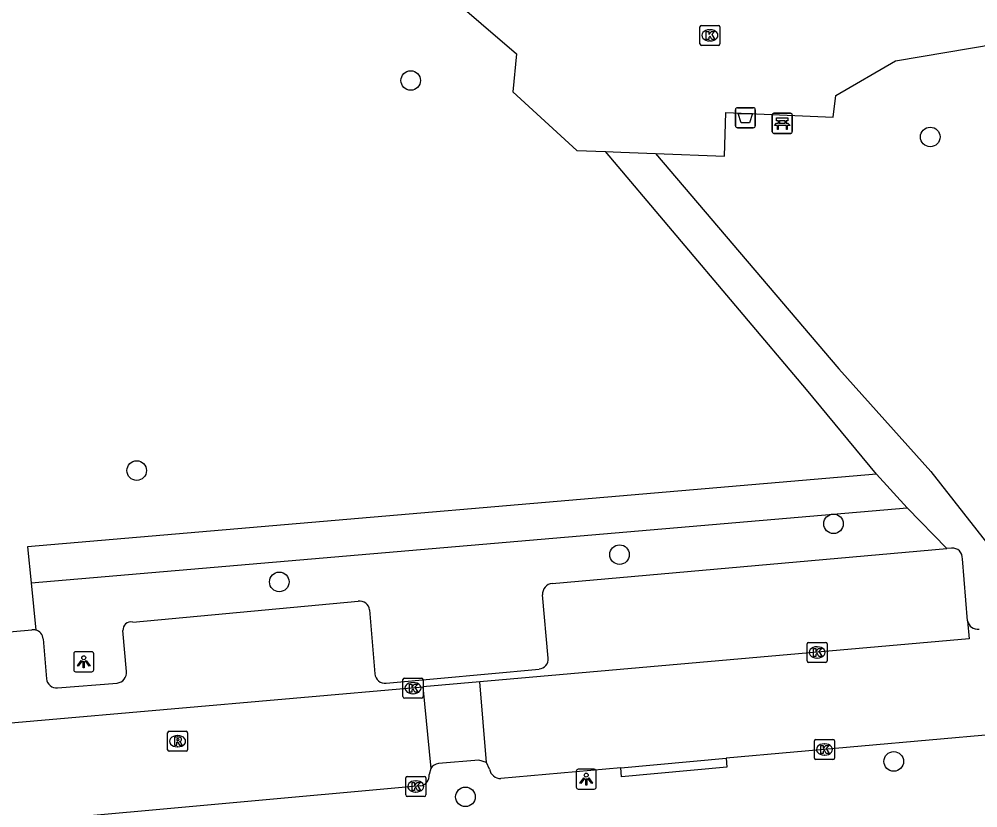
# Model space of a CAD drawing. Extents: x 162990 to 165007, y 383433 to 384336.
# Drawn here: x 164356.96 to 164404.85, y 383896.69 to 383936.07 of the extents above; entities that cross this region are included whole.
import ezdxf

# ---------------------------------------------------------------- set-up
doc = ezdxf.new("R2010")
doc.units = 0
for name, color, linetype in [('IMGEO_Afvalbak', 7, 'Continuous'), ('IMGEO_Bank', 7, 'Continuous'), ('IMGEO_Boom', 7, 'Continuous'), ('IMGEO_Groenvoorziening', 7, 'Continuous'), ('IMGEO_Kolk', 7, 'Continuous'), ('IMGEO_Lichtpunt', 7, 'Continuous'), ('IMGEO_Parkeervlak_open', 7, 'Continuous'), ('IMGEO_Rijbaan_lokaal_open', 7, 'Continuous'), ('IMGEO_Rioolput', 7, 'Continuous'), ('IMGEO_Voetpad_gesloten', 7, 'Continuous'), ('IMGEO_Voetpad_open', 7, 'Continuous')]:
    doc.layers.add(name, color=color, linetype=linetype)

msp = doc.modelspace()

# ---------------------------------------------------------------- linework, layer by layer
at = {"layer": 'IMGEO_Afvalbak'}
for p, q in [((164392.743, 383930.745), (164392.743, 383931.545)), ((164392.743, 383931.545), (164392.743, 383930.745)), ((164392.843, 383931.645), (164393.633, 383931.645)), ((164393.633, 383931.645), (164392.843, 383931.645)), ((164393.733, 383931.545), (164393.733, 383930.745)), ((164393.733, 383930.745), (164393.733, 383931.545)), ((164393.633, 383930.645), (164392.843, 383930.645)), ((164392.843, 383930.645), (164393.633, 383930.645))]:
    msp.add_line(p, q, dxfattribs=at)
msp.add_lwpolyline([(164392.886, 383931.359), (164393.59, 383931.359), (164393.441, 383930.889), (164393.035, 383930.889), (164392.886, 383931.359)], dxfattribs=at)
for centre, start, end in [((164392.843, 383931.545), 90, 180), ((164392.843, 383931.545), 90, 180), ((164393.633, 383931.545), 0, 90), ((164393.633, 383931.545), 360, 90), ((164392.843, 383930.745), 180, 270), ((164392.843, 383930.745), 180, 270), ((164393.633, 383930.745), 270, 0), ((164393.633, 383930.745), 270, 0)]:
    msp.add_arc(centre, 0.1, start, end, dxfattribs=at)
at = {"layer": 'IMGEO_Bank'}
for p, q in [((164394.582, 383930.441), (164394.582, 383931.282)), ((164394.582, 383931.282), (164394.582, 383930.441)), ((164394.657, 383931.366), (164395.498, 383931.366)), ((164395.498, 383931.366), (164394.657, 383931.366)), ((164395.582, 383931.291), (164395.582, 383930.45)), ((164395.582, 383930.45), (164395.582, 383931.291)), ((164395.279, 383930.764), (164394.886, 383930.764)), ((164394.891, 383930.872), (164394.891, 383930.978)), ((164394.935, 383930.978), (164394.935, 383930.872)), ((164395.223, 383930.984), (164394.941, 383930.984)), ((164394.941, 383930.866), (164395.223, 383930.866)), ((164395.229, 383930.872), (164395.229, 383930.978)), ((164395.273, 383930.978), (164395.273, 383930.872)), ((164395.507, 383930.366), (164394.666, 383930.366)), ((164394.666, 383930.366), (164395.507, 383930.366))]:
    msp.add_line(p, q, dxfattribs=at)
for points in [[(164394.829, 383930.764), (164394.687, 383930.764), (164394.799, 383930.866), (164394.885, 383930.866)], [(164394.885, 383930.984), (164394.799, 383930.984), (164394.799, 383931.145), (164395.362, 383931.145), (164395.362, 383930.984), (164395.279, 383930.984)], [(164394.879, 383930.757), (164394.879, 383930.55), (164394.836, 383930.55), (164394.836, 383930.757)], [(164395.279, 383930.866), (164395.362, 383930.866), (164395.474, 383930.764), (164395.335, 383930.764)], [(164395.329, 383930.757), (164395.329, 383930.55), (164395.285, 383930.55), (164395.285, 383930.757)]]:
    msp.add_lwpolyline(points, dxfattribs=at)
for centre, radius, start, end in [((164394.66, 383931.288), 0.0779, 92.4484, 184.2845), ((164394.66, 383931.288), 0.0779, 92.4484, 184.2845), ((164395.504, 383931.288), 0.0779, 2.4484, 94.2845), ((164395.504, 383931.288), 0.0779, 2.4484, 94.2845), ((164394.829, 383930.757), 0.00671, 2.8957, 87.1043), ((164394.886, 383930.757), 0.00671, 92.8957, 177.1043), ((164394.884, 383930.977), 0.00671, 2.8957, 87.1043), ((164394.884, 383930.873), 0.00671, 272.8957, 357.1043), ((164394.941, 383930.977), 0.00671, 92.8957, 177.1043), ((164394.941, 383930.873), 0.00671, 182.8957, 267.1043), ((164395.223, 383930.977), 0.00671, 2.8957, 87.1043), ((164395.223, 383930.873), 0.00671, 272.8957, 357.1043), ((164395.28, 383930.977), 0.00671, 92.8957, 177.1043), ((164395.28, 383930.873), 0.00671, 182.8957, 267.1043), ((164395.278, 383930.757), 0.00671, 2.8957, 87.1043), ((164395.335, 383930.757), 0.00671, 92.8957, 177.1043), ((164394.66, 383930.444), 0.0779, 182.4484, 274.2845), ((164394.66, 383930.444), 0.0779, 182.4484, 274.2845), ((164395.504, 383930.444), 0.0779, 272.4484, 4.2845), ((164395.504, 383930.444), 0.0779, 272.4484, 4.2845)]:
    msp.add_arc(centre, radius, start, end, dxfattribs=at)
at = {"layer": 'IMGEO_Boom'}
for centre in [(164376.522, 383933.004), (164402.472, 383930.187), (164362.835, 383913.528), (164397.642, 383910.87), (164386.953, 383909.331), (164369.957, 383907.968), (164400.65, 383899.004), (164379.256, 383897.236)]:
    msp.add_circle(centre, 0.489, dxfattribs=at)
at = {"layer": 'IMGEO_Groenvoorziening'}
for points in [[(164399.782, 383913.341), (164357.381, 383909.72), (164357.558, 383907.929)], [(164357.558, 383907.929), (164401.324, 383911.667)], [(164357.558, 383907.929), (164357.793, 383905.566)]]:
    msp.add_lwpolyline(points, dxfattribs=at)
at = {"layer": 'IMGEO_Kolk'}
for p, q in [((164390.966, 383934.832), (164390.966, 383935.684)), ((164391.041, 383935.758), (164391.893, 383935.758)), ((164391.454, 383935.538), (164391.479, 383935.538)), ((164391.967, 383935.684), (164391.967, 383934.832)), ((164391.893, 383934.758), (164391.041, 383934.758)), ((164391.477, 383934.978), (164391.452, 383934.978)), ((164396.397, 383904.949), (164397.249, 383904.949)), ((164396.322, 383904.023), (164396.322, 383904.875)), ((164396.81, 383904.729), (164396.835, 383904.729)), ((164397.323, 383904.875), (164397.323, 383904.023)), ((164397.249, 383903.949), (164396.397, 383903.949)), ((164396.833, 383904.169), (164396.808, 383904.169)), ((164376.135, 383902.24), (164376.135, 383903.092)), ((164376.21, 383903.166), (164377.062, 383903.166)), ((164377.136, 383903.092), (164377.136, 383902.24)), ((164376.623, 383902.946), (164376.648, 383902.946)), ((164377.062, 383902.166), (164376.21, 383902.166)), ((164376.646, 383902.386), (164376.621, 383902.386)), ((164396.762, 383900.101), (164397.614, 383900.101)), ((164396.687, 383899.175), (164396.687, 383900.027)), ((164397.175, 383899.881), (164397.2, 383899.881)), ((164397.688, 383900.027), (164397.688, 383899.175)), ((164397.198, 383899.321), (164397.173, 383899.321)), ((164397.614, 383899.101), (164396.762, 383899.101)), ((164376.273, 383897.331), (164376.273, 383898.183)), ((164376.348, 383898.257), (164377.2, 383898.257)), ((164377.274, 383898.183), (164377.274, 383897.331)), ((164376.761, 383898.037), (164376.786, 383898.037)), ((164377.2, 383897.257), (164376.348, 383897.257)), ((164376.784, 383897.477), (164376.759, 383897.477))]:
    msp.add_line(p, q, dxfattribs=at)
for points in [[(164390.966, 383934.832), (164390.966, 383935.684)], [(164391.041, 383935.758), (164391.893, 383935.758)], [(164391.967, 383935.684), (164391.967, 383934.832)], [(164391.287, 383935.458), (164391.41, 383935.458), (164391.41, 383935.307), (164391.54, 383935.458), (164391.704, 383935.458), (164391.558, 383935.307), (164391.711, 383935.058), (164391.559, 383935.058), (164391.474, 383935.222), (164391.41, 383935.155), (164391.41, 383935.058), (164391.287, 383935.058), (164391.287, 383935.458)], [(164391.893, 383934.758), (164391.041, 383934.758)], [(164396.397, 383904.949), (164397.249, 383904.949)], [(164396.322, 383904.023), (164396.322, 383904.875)], [(164396.643, 383904.649), (164396.766, 383904.649), (164396.766, 383904.498), (164396.896, 383904.649), (164397.06, 383904.649), (164396.914, 383904.498), (164397.067, 383904.249), (164396.915, 383904.249), (164396.83, 383904.413), (164396.766, 383904.346), (164396.766, 383904.249), (164396.643, 383904.249), (164396.643, 383904.649)], [(164397.323, 383904.875), (164397.323, 383904.023)], [(164397.249, 383903.949), (164396.397, 383903.949)], [(164376.135, 383902.24), (164376.135, 383903.092)], [(164376.21, 383903.166), (164377.062, 383903.166)], [(164377.136, 383903.092), (164377.136, 383902.24)], [(164376.456, 383902.866), (164376.579, 383902.866), (164376.579, 383902.715), (164376.709, 383902.866), (164376.873, 383902.866), (164376.727, 383902.715), (164376.88, 383902.466), (164376.728, 383902.466), (164376.643, 383902.63), (164376.579, 383902.563), (164376.579, 383902.466), (164376.456, 383902.466), (164376.456, 383902.866)], [(164377.062, 383902.166), (164376.21, 383902.166)], [(164396.762, 383900.101), (164397.614, 383900.101)], [(164396.687, 383899.175), (164396.687, 383900.027)], [(164397.008, 383899.801), (164397.131, 383899.801), (164397.131, 383899.65), (164397.261, 383899.801), (164397.425, 383899.801), (164397.279, 383899.65), (164397.432, 383899.401), (164397.28, 383899.401), (164397.195, 383899.565), (164397.131, 383899.498), (164397.131, 383899.401), (164397.008, 383899.401), (164397.008, 383899.801)], [(164397.688, 383900.027), (164397.688, 383899.175)], [(164397.614, 383899.101), (164396.762, 383899.101)], [(164376.273, 383897.331), (164376.273, 383898.183)], [(164376.348, 383898.257), (164377.2, 383898.257)], [(164377.274, 383898.183), (164377.274, 383897.331)], [(164376.594, 383897.957), (164376.717, 383897.957), (164376.717, 383897.806), (164376.847, 383897.957), (164377.011, 383897.957), (164376.865, 383897.806), (164377.018, 383897.557), (164376.866, 383897.557), (164376.781, 383897.721), (164376.717, 383897.654), (164376.717, 383897.557), (164376.594, 383897.557), (164376.594, 383897.957)], [(164377.2, 383897.257), (164376.348, 383897.257)]]:
    msp.add_lwpolyline(points, dxfattribs=at)
for centre, start, end in [((164391.043, 383935.682), 91.552, 178.448), ((164391.043, 383935.682), 91.552, 178.448), ((164391.891, 383935.682), 1.552, 88.448), ((164391.891, 383935.682), 1.552, 88.448), ((164391.043, 383934.834), 181.552, 268.448), ((164391.043, 383934.834), 181.552, 268.448), ((164391.891, 383934.834), 271.552, 358.448), ((164391.891, 383934.834), 271.552, 358.448), ((164396.399, 383904.873), 91.552, 178.448), ((164396.399, 383904.873), 91.552, 178.448), ((164397.247, 383904.873), 1.552, 88.448), ((164397.247, 383904.873), 1.552, 88.448), ((164396.399, 383904.025), 181.552, 268.448), ((164396.399, 383904.025), 181.552, 268.448), ((164397.247, 383904.025), 271.552, 358.448), ((164397.247, 383904.025), 271.552, 358.448), ((164376.212, 383903.09), 91.552, 178.448), ((164376.212, 383903.09), 91.552, 178.448), ((164377.06, 383903.09), 1.552, 88.448), ((164377.06, 383903.09), 1.552, 88.448), ((164376.212, 383902.242), 181.552, 268.448), ((164376.212, 383902.242), 181.552, 268.448), ((164377.06, 383902.242), 271.552, 358.448), ((164377.06, 383902.242), 271.552, 358.448), ((164396.764, 383900.025), 91.552, 178.448), ((164396.764, 383900.025), 91.552, 178.448), ((164397.612, 383900.025), 1.552, 88.448), ((164397.612, 383900.025), 1.552, 88.448), ((164396.764, 383899.177), 181.552, 268.448), ((164396.764, 383899.177), 181.552, 268.448), ((164397.612, 383899.177), 271.552, 358.448), ((164397.612, 383899.177), 271.552, 358.448), ((164376.35, 383898.181), 91.552, 178.448), ((164376.35, 383898.181), 91.552, 178.448), ((164377.198, 383898.181), 1.552, 88.448), ((164377.198, 383898.181), 1.552, 88.448), ((164376.35, 383897.333), 181.552, 268.448), ((164376.35, 383897.333), 181.552, 268.448), ((164377.198, 383897.333), 271.552, 358.448), ((164377.198, 383897.333), 271.552, 358.448)]:
    msp.add_arc(centre, 0.0765, start, end, dxfattribs=at)
for centre, major_axis, ratio, start_param, end_param in [((164391.453, 383935.258), (-0.387, 0.002), 0.722429, 4.712389, 7.853982), ((164391.478, 383935.258), (-0.39, 0.002), 0.717154, 1.570796, 4.712389), ((164396.809, 383904.449), (-0.387, 0.002), 0.722429, 4.712389, 7.853982), ((164396.834, 383904.449), (-0.39, 0.002), 0.717154, 1.570796, 4.712389), ((164376.622, 383902.666), (-0.387, 0.002), 0.722429, 4.712389, 7.853982), ((164376.647, 383902.666), (-0.39, 0.002), 0.717154, 1.570796, 4.712389), ((164397.174, 383899.601), (-0.387, 0.002), 0.722429, 4.712389, 7.853982), ((164397.199, 383899.601), (-0.39, 0.002), 0.717154, 1.570796, 4.712389), ((164376.76, 383897.757), (-0.387, 0.002), 0.722429, 4.712389, 7.853982), ((164376.785, 383897.757), (-0.39, 0.002), 0.717154, 1.570796, 4.712389)]:
    msp.add_ellipse(centre, major_axis=major_axis, ratio=ratio, start_param=start_param, end_param=end_param, dxfattribs=at)
at = {"layer": 'IMGEO_Lichtpunt'}
for p, q in [((164360.593, 383904.479), (164359.785, 383904.479)), ((164360.593, 383904.479), (164359.785, 383904.479)), ((164359.691, 383904.384), (164359.691, 383903.577)), ((164359.691, 383904.384), (164359.691, 383903.577)), ((164360.687, 383903.577), (164360.687, 383904.384)), ((164360.687, 383903.577), (164360.687, 383904.384)), ((164359.785, 383903.483), (164360.593, 383903.483)), ((164359.785, 383903.483), (164360.593, 383903.483)), ((164384.789, 383898.523), (164384.789, 383897.716)), ((164384.789, 383898.523), (164384.789, 383897.716)), ((164385.691, 383898.618), (164384.883, 383898.618)), ((164385.691, 383898.618), (164384.883, 383898.618)), ((164385.785, 383897.716), (164385.785, 383898.523)), ((164385.785, 383897.716), (164385.785, 383898.523)), ((164384.883, 383897.622), (164385.691, 383897.622)), ((164384.883, 383897.622), (164385.691, 383897.622))]:
    msp.add_line(p, q, dxfattribs=at)
for points in [[(164360.065, 383904.048), (164360.104, 383904.02), (164359.916, 383903.758), (164359.878, 383903.785), (164360.065, 383904.048)], [(164360.167, 383904), (164360.214, 383904), (164360.214, 383903.678), (164360.167, 383903.678), (164360.167, 383904)], [(164360.277, 383904.02), (164360.315, 383904.047), (164360.502, 383903.785), (164360.463, 383903.757), (164360.277, 383904.02)], [(164385.163, 383898.187), (164385.202, 383898.159), (164385.014, 383897.897), (164384.976, 383897.924), (164385.163, 383898.187)], [(164385.375, 383898.159), (164385.413, 383898.186), (164385.6, 383897.924), (164385.561, 383897.896), (164385.375, 383898.159)], [(164385.265, 383898.139), (164385.312, 383898.139), (164385.312, 383897.817), (164385.265, 383897.817), (164385.265, 383898.139)]]:
    msp.add_lwpolyline(points, dxfattribs=at)
for centre in [(164360.19, 383904.182), (164385.288, 383898.321)]:
    msp.add_circle(centre, 0.0994, dxfattribs=at)
for centre, start, end in [((164359.785, 383904.384), 90, 180), ((164359.785, 383904.384), 90, 180), ((164360.593, 383904.384), 0, 90), ((164360.593, 383904.384), 0, 90), ((164359.785, 383903.577), 180, 270), ((164359.785, 383903.577), 180, 270), ((164360.593, 383903.577), 270, 0), ((164360.593, 383903.577), 270, 360), ((164384.883, 383898.523), 90, 180), ((164384.883, 383898.523), 90, 180), ((164385.691, 383898.523), 0, 90), ((164385.691, 383898.523), 0, 90), ((164384.883, 383897.716), 180, 270), ((164384.883, 383897.716), 180, 270), ((164385.691, 383897.716), 270, 0), ((164385.691, 383897.716), 270, 360)]:
    msp.add_arc(centre, 0.0946, start, end, dxfattribs=at)
at = {"layer": 'IMGEO_Parkeervlak_open'}
for points in [[(164383.59, 383907.893), (164403.294, 383909.633)], [(164383.391, 383904.157), (164383.104, 383907.325)], [(164362.634, 383905.959), (164373.904, 383907.001)], [(164374.47, 383906.576), (164374.736, 383903.374)], [(164344.727, 383904.42), (164357.601, 383905.58)], [(164362.317, 383903.491), (164362.149, 383905.539)], [(164358.164, 383905.122), (164358.336, 383903.135)], [(164375.293, 383902.919), (164382.943, 383903.62)], [(164358.873, 383902.677), (164361.856, 383902.92)]]:
    msp.add_lwpolyline(points, dxfattribs=at)
for centre, radius, start, end in [((164383.645, 383907.354), 0.542, 95.7998, 183.0974), ((164373.982, 383906.516), 0.492, 7.0488, 99.1466), ((164362.54, 383905.578), 0.393, 76.0932, 185.6906), ((164357.66, 383905.067), 0.516, 75.0883, 96.5708), ((164357.658, 383905.077), 0.508, 5.1318, 74.6315), ((164382.903, 383904.109), 0.49, 274.6524, 5.6736), ((164361.814, 383903.425), 0.507, 274.705, 7.4633), ((164358.818, 383903.156), 0.482, 182.4998, 276.5794), ((164375.228, 383903.408), 0.493, 183.9503, 277.5606)]:
    msp.add_arc(centre, radius, start, end, dxfattribs=at)
at = {"layer": 'IMGEO_Rijbaan_lokaal_open'}
for points in [[(164404.339, 383906.028), (164404.416, 383905.119), (164379.982, 383902.98)], [(164379.982, 383902.98), (164377.124, 383902.73)], [(164380.306, 383898.944), (164379.982, 383902.98)], [(164338.248, 383899.327), (164377.124, 383902.73)], [(164377.124, 383902.73), (164377.521, 383898.659)], [(164405.792, 383900.372), (164392.284, 383899.162)], [(164387.025, 383898.691), (164392.284, 383899.162)], [(164380.306, 383898.944), (164379.922, 383899.076), (164377.917, 383898.896)], [(164380.461, 383898.615), (164380.306, 383898.944)], [(164387.025, 383898.691), (164381.019, 383898.155)], [(164377.521, 383898.659), (164377.439, 383898.353)], [(164377.012, 383897.779), (164338.274, 383894.267), (164336.891, 383894.109)]]:
    msp.add_lwpolyline(points, dxfattribs=at)
for centre, radius, start, end in [((164404.835, 383906.111), 0.503, 189.5418, 278.5707), ((164377.968, 383898.361), 0.538, 95.4774, 146.3223), ((164376.923, 383898.291), 0.52, 279.884, 6.8247), ((164381.003, 383898.704), 0.55, 189.3504, 271.6471)]:
    msp.add_arc(centre, radius, start, end, dxfattribs=at)
at = {"layer": 'IMGEO_Rioolput'}
for p, q in [((164364.377, 383899.587), (164364.377, 383900.439)), ((164364.452, 383900.513), (164365.304, 383900.513)), ((164364.865, 383900.293), (164364.89, 383900.293)), ((164365.378, 383900.439), (164365.378, 383899.587)), ((164364.888, 383899.733), (164364.863, 383899.733)), ((164365.304, 383899.513), (164364.452, 383899.513))]:
    msp.add_line(p, q, dxfattribs=at)
for points in [[(164364.377, 383899.587), (164364.377, 383900.439)], [(164364.452, 383900.513), (164365.304, 383900.513)], [(164364.966, 383900.211), (164364.714, 383900.213), (164364.714, 383899.813)], [(164364.892, 383900.132), (164364.838, 383900.132), (164364.838, 383900.051)], [(164365.378, 383900.439), (164365.378, 383899.587)], [(164364.714, 383899.813), (164364.838, 383899.813), (164364.838, 383899.975), (164364.849, 383899.975)], [(164364.838, 383900.051), (164364.89, 383900.051)], [(164364.896, 383899.946), (164364.967, 383899.813), (164365.107, 383899.813), (164365.042, 383899.939)], [(164365.304, 383899.513), (164364.452, 383899.513)]]:
    msp.add_lwpolyline(points, dxfattribs=at)
for centre, radius, start, end in [((164364.454, 383900.437), 0.0765, 91.552, 178.448), ((164364.454, 383900.437), 0.0765, 91.552, 178.448), ((164364.898, 383900.036), 0.0964, 77.0061, 93.1865), ((164364.912, 383900.093), 0.0378, 276.6634, 79.6772), ((164364.965, 383900.101), 0.109, 350.3612, 89.416), ((164365.302, 383900.437), 0.0765, 1.552, 88.448), ((164365.302, 383900.437), 0.0765, 1.552, 88.448), ((164364.848, 383899.922), 0.0533, 26.0293, 88.6989), ((164364.874, 383900.24), 0.19, 274.7715, 282.9687), ((164364.963, 383900.101), 0.112, 277.5842, 350.9817), ((164364.947, 383899.886), 0.108, 29.5134, 73.7905), ((164364.454, 383899.589), 0.0765, 181.552, 268.448), ((164364.454, 383899.589), 0.0765, 181.552, 268.448), ((164365.302, 383899.589), 0.0765, 271.552, 358.448), ((164365.302, 383899.589), 0.0765, 271.552, 358.448)]:
    msp.add_arc(centre, radius, start, end, dxfattribs=at)
for centre, major_axis, ratio, start_param, end_param in [((164364.864, 383900.013), (-0.387, 0.002), 0.722429, 4.712389, 7.853982), ((164364.889, 383900.013), (-0.39, 0.002), 0.717154, 1.570796, 4.712389)]:
    msp.add_ellipse(centre, major_axis=major_axis, ratio=ratio, start_param=start_param, end_param=end_param, dxfattribs=at)
at = {"layer": 'IMGEO_Voetpad_gesloten'}
for points in [[(164399.782, 383913.341), (164396.287, 383917.572), (164386.247, 383929.455)], [(164386.247, 383929.455), (164387.018, 383929.426), (164388.752, 383929.362)], [(164388.752, 383929.362), (164397.912, 383918.614), (164402.506, 383913.489), (164405.276, 383909.937), (164407.128, 383910.136)], [(164401.324, 383911.667), (164399.782, 383913.341)], [(164403.294, 383909.633), (164401.324, 383911.667)], [(164403.535, 383909.654), (164403.294, 383909.633)], [(164404.339, 383906.028), (164404.078, 383909.12)]]:
    msp.add_lwpolyline(points, dxfattribs=at)
msp.add_arc((164403.58, 383909.157), 0.499, 355.7593, 95.1983, dxfattribs=at)
at = {"layer": 'IMGEO_Voetpad_open'}
for points in [[(164372.985, 383941.921), (164381.799, 383934.335), (164381.623, 383932.441), (164384.822, 383929.508), (164386.247, 383929.455)], [(164388.752, 383929.362), (164392.195, 383929.233), (164392.267, 383931.402), (164397.627, 383931.167), (164397.754, 383932.249), (164400.733, 383933.985), (164405.758, 383934.84), (164411.549, 383935.071), (164414.759, 383932.27), (164414.821, 383932.216)], [(164392.284, 383899.162), (164392.32, 383898.721), (164387.058, 383898.231), (164387.025, 383898.691)]]:
    msp.add_lwpolyline(points, dxfattribs=at)

doc.saveas('drawing.dxf')
